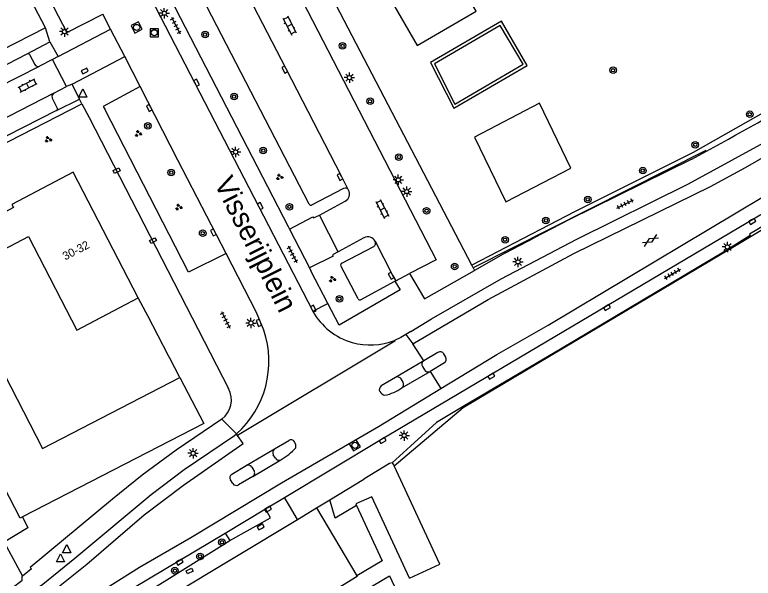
# Model space of a CAD drawing. Extents: x 132994 to 136000, y 393499 to 395512.
# Drawn here: x 134759.1 to 134848.7, y 394449.3 to 394517.6 of the extents above; entities that cross this region are included whole.
import ezdxf

# ---------------------------------------------------------------- set-up
doc = ezdxf.new("R2010")
doc.units = 0
for name, color, linetype in [('gg-afsc-hekwerk', 7, 'Continuous'), ('gg-afsc-muur', 7, 'Continuous'), ('gg-anno-huisnummerreeks BGT', 7, 'Continuous'), ('gg-anno-openbare ruimte label', 7, 'Continuous'), ('gg-bbg-hoofdgebouw', 7, 'Continuous'), ('gg-knt-verharding', 7, 'Continuous'), ('gg-knt-verharding nz', 7, 'Continuous'), ('gt-grn-groengrens', 7, 'Continuous'), ('gt-grn-weggrens', 7, 'Continuous'), ('gt-symb-boom', 7, 'Continuous'), ('gt-symb-gesloten verharding', 7, 'Continuous'), ('gt-symb-groenvak', 7, 'Continuous'), ('gt-symb-klinker verharding', 7, 'Continuous'), ('gt-symb-kolk', 7, 'Continuous'), ('gt-symb-kolk center center', 7, 'Continuous'), ('gt-symb-lichtmast', 7, 'Continuous'), ('gt-symb-rioolschacht', 7, 'Continuous'), ('gt-symb-tegel verharding', 7, 'Continuous'), ('gt-symb-waterafsluiter', 7, 'Continuous')]:
    doc.layers.add(name, color=color, linetype=linetype)

# ---------------------------------------------------------------- blocks, each defined once
blk = doc.blocks.new('gt0-LMAST')
at = {"layer": 'gt-symb-lichtmast'}
for p, q in [((-0.182, 0.173), (-0.447, 0.438)), ((-0.005, 0.246), (-0.005, 0.621)), ((0.172, 0.173), (0.437, 0.438)), ((-0.255, -0.004), (-0.63, -0.004)), ((-0.182, -0.181), (-0.447, -0.446)), ((-0.005, -0.254), (-0.005, -0.629)), ((0.437, -0.446), (0.172, -0.181)), ((0.245, -0.004), (0.62, -0.004))]:
    blk.add_line(p, q, dxfattribs=at)
blk.add_circle((-0.005, -0.004), 0.25, dxfattribs=at)
blk = doc.blocks.new('gt0-BOOM')
at = {"layer": 'gt-symb-boom'}
for radius in [0.4, 0.2]:
    blk.add_circle((0, 0), radius, dxfattribs=at)
blk = doc.blocks.new('gt0-GESVH1')
at = {"layer": 'gt-symb-gesloten verharding'}
for p, q in [((-0.992, -0.261), (0.008, 0.239)), ((0.008, -0.261), (-0.992, 0.239)), ((0.008, 0.239), (1.008, -0.261)), ((1.008, 0.239), (0.008, -0.261))]:
    blk.add_line(p, q, dxfattribs=at)
blk = doc.blocks.new('gt0-TEG1')
at = {"layer": 'gt-symb-tegel verharding'}
for p, q in [((-1.125, 0), (1.125, 0)), ((-0.9, -0.25), (-0.9, 0.25)), ((-0.45, -0.25), (-0.45, 0.25)), ((0, -0.25), (0, 0.25)), ((0.45, -0.25), (0.45, 0.25)), ((0.9, -0.25), (0.9, 0.25))]:
    blk.add_line(p, q, dxfattribs=at)
blk = doc.blocks.new('gt0-KOLK')
at = {"layer": 'gt-symb-kolk'}
blk.add_lwpolyline([(0, 0), (0.375, 0), (0.375, 0.4), (-0.375, 0.4), (-0.375, 0), (0, 0)], dxfattribs=at)
blk = doc.blocks.new('gt0-WAFSL')
at = {"layer": 'gt-symb-waterafsluiter'}
for p, q in [((-0.5, -0.333), (0, 0.667)), ((0, 0.667), (0.5, -0.333)), ((0.5, -0.333), (-0.5, -0.333))]:
    blk.add_line(p, q, dxfattribs=at)
blk = doc.blocks.new('gt0-KL1')
at = {"layer": 'gt-symb-klinker verharding'}
for p, q in [((-1.15, 0.3), (1.15, 0.3)), ((-1, -0.3), (-1, 0.3)), ((-0.5, 0.3), (-0.5, 0.45)), ((0, -0.3), (0, 0.3)), ((0.5, 0.3), (0.5, 0.45)), ((1, -0.3), (1, 0.3)), ((-1.15, -0.3), (1.15, -0.3)), ((-0.5, -0.45), (-0.5, -0.3)), ((0.5, -0.45), (0.5, -0.3))]:
    blk.add_line(p, q, dxfattribs=at)
blk = doc.blocks.new('gt0-KOLKCC')
at = {"layer": 'gt-symb-kolk center center'}
blk.add_lwpolyline([(-0.375, 0.2), (0.375, 0.2), (0.375, -0.2), (-0.375, -0.2)], close=True, dxfattribs=at)
blk = doc.blocks.new('gt0-GRVAK')
at = {"layer": 'gt-symb-groenvak'}
for p, q in [((-0.11, 0.189), (-0.228, 0.24)), ((-0.182, 0.153), (0.088, 0.153)), ((-0.091, 0.211), (-0.156, 0.322)), ((-0.047, 0.214), (-0.047, 0.393)), ((-0.004, 0.211), (0.061, 0.322)), ((0.015, 0.189), (0.133, 0.24)), ((0.262, -0.052), (0.197, 0.059)), ((0.305, -0.049), (0.305, 0.13)), ((0.349, -0.052), (0.414, 0.059)), ((-0.245, -0.228), (-0.363, -0.177)), ((-0.318, -0.264), (-0.047, -0.264)), ((-0.226, -0.206), (-0.291, -0.095)), ((-0.183, -0.203), (-0.183, -0.024)), ((-0.139, -0.206), (-0.074, -0.095)), ((-0.12, -0.228), (-0.002, -0.177)), ((0.243, -0.074), (0.125, -0.023)), ((0.17, -0.11), (0.441, -0.11)), ((0.368, -0.074), (0.486, -0.023))]:
    blk.add_line(p, q, dxfattribs=at)
blk = doc.blocks.new('gt0-RS')
at = {"layer": 'gt-symb-rioolschacht'}
blk.add_lwpolyline([(-0.5, -0.5), (0.5, -0.5), (0.5, 0.5), (-0.5, 0.5)], close=True, dxfattribs=at)
blk.add_circle((0, 0), 0.375, dxfattribs=at)

msp = doc.modelspace()

# ---------------------------------------------------------------- linework, layer by layer
at = {"layer": 'gg-afsc-hekwerk'}
for p, q in [((134814.564, 394487.246), (134793.641, 394527.364)), ((134842.948, 394501.156), (134814.721, 394486.945)), ((134814.721, 394486.945), (134814.564, 394487.246)), ((134775.283, 394481.091), (134775.045, 394481.55)), ((134777.794, 394476.259), (134775.283, 394481.091)), ((134807.002, 394449.27), (134802.445, 394459.15))]:
    msp.add_line(p, q, dxfattribs=at)
for points in [[(134805.148, 394462.918), (134813.498, 394470.006), (134846.621, 394489.701), (134858.446, 394496.794), (134864.049, 394500)], [(134805.148, 394462.918), (134813.498, 394470.006), (134846.621, 394489.701), (134858.446, 394496.794), (134864.049, 394500)], [(134807.002, 394449.27), (134810.68, 394451.005), (134805.148, 394462.918)], [(134807.002, 394449.27), (134810.68, 394451.005), (134805.148, 394462.918)], [(134760.086, 394456.712), (134760.744, 394455.381), (134757.853, 394453.662), (134760.067, 394449.549)]]:
    msp.add_lwpolyline(points, dxfattribs=at)
at = {"layer": 'gg-afsc-muur'}
for p, q in [((134775.045, 394481.55), (134774.1, 394483.31)), ((134777.939, 394475.979), (134777.794, 394476.259)), ((134779.153, 394473.639), (134777.939, 394475.979))]:
    msp.add_line(p, q, dxfattribs=at)
at = {"layer": 'gg-bbg-hoofdgebouw'}
for p, q in [((134762.86, 394516.03), (134757.486, 394513.287)), ((134793.425, 394456.424), (134795.75, 394457.82)), ((134795.75, 394457.82), (134800.619, 394449.583)), ((134774.37, 394444.98), (134793.425, 394456.424))]:
    msp.add_line(p, q, dxfattribs=at)
for points in [[(134762.86, 394516.03), (134759.853, 394521.885), (134759.751, 394521.832), (134758.256, 394524.739)], [(134774.1, 394483.31), (134766.24, 394498.53), (134758.79, 394494.62), (134758.99, 394494.23), (134755.19, 394492.24), (134754.02, 394494.52)], [(134751.709, 394485.967), (134760.805, 394490.726), (134766.666, 394479.378), (134774.1, 394483.31)], [(134751.709, 394485.967), (134762.512, 394465.021), (134779.153, 394473.639)], [(134760.086, 394456.712), (134759.787, 394456.558), (134750.596, 394474.344)], [(134779.153, 394473.639), (134782.062, 394468.055), (134760.086, 394456.712)], [(134800.619, 394449.583), (134800.68, 394449.48), (134798.34, 394448.07), (134799.321, 394446.465)]]:
    msp.add_lwpolyline(points, dxfattribs=at)
at = {"layer": 'gg-knt-verharding'}
for p, q in [((134773.466, 394523.864), (134795.28, 394481.66)), ((134775.944, 394523.613), (134792.28, 394491.93)), ((134794.854, 394494.642), (134780.138, 394523.09)), ((134770.764, 394515.867), (134769.821, 394517.698)), ((134772.473, 394512.548), (134770.764, 394515.867)), ((134760.663, 394512.9), (134763.408, 394514.36)), ((134763.408, 394514.36), (134764.409, 394512.552)), ((134735.703, 394500.113), (134760.663, 394512.9)), ((134764.409, 394512.552), (134763.728, 394512.19)), ((134774.345, 394508.913), (134772.473, 394512.548)), ((134763.728, 394512.19), (134762.144, 394511.413)), ((134765.397, 394508.912), (134763.728, 394512.19)), ((134763.866, 394508.109), (134765.397, 394508.912)), ((134766.096, 394509.222), (134765.397, 394508.912)), ((134766.995, 394507.372), (134766.096, 394509.222)), ((134778.934, 394500), (134774.345, 394508.913)), ((134764.204, 394506.033), (134766.995, 394507.372)), ((134751.79, 394498.87), (134767.29, 394506.82)), ((134767.29, 394506.82), (134768.144, 394505.161)), ((134768.144, 394505.161), (134785.06, 394472.279)), ((134784.777, 394488.653), (134778.934, 394500)), ((134799.023, 394496.544), (134795.119, 394494.545)), ((134796.083, 394493.336), (134799.211, 394495.004)), ((134798.377, 394488.876), (134796.083, 394493.336)), ((134792.28, 394491.93), (134792.44, 394491.622)), ((134792.44, 394491.622), (134794.867, 394486.951)), ((134801.477, 394490.563), (134798.377, 394488.876)), ((134818.655, 394488.765), (134822.127, 394490.558)), ((134798.79, 394487.488), (134802.668, 394489.516)), ((134818.655, 394488.765), (134814.903, 394486.626)), ((134794.867, 394486.951), (134795.06, 394486.58)), ((134797.118, 394482.614), (134795.06, 394486.58)), ((134800.787, 394483.159), (134798.691, 394487.191)), ((134805.352, 394485.361), (134807.013, 394486.242)), ((134801.065, 394483.055), (134805.249, 394485.306)), ((134805.249, 394485.306), (134805.352, 394485.361)), ((134798.49, 394479.97), (134797.118, 394482.614)), ((134807.154, 394479.213), (134806.566, 394478.851)), ((134810.459, 394476.676), (134808.726, 394475.651)), ((134811.398, 394476.097), (134811.17, 394476.508)), ((134808.726, 394475.651), (134805.317, 394473.642)), ((134808.586, 394474.962), (134808.825, 394474.55)), ((134811.239, 394475.396), (134809.497, 394474.367)), ((134806.073, 394472.357), (134809.497, 394474.367)), ((134805.317, 394473.642), (134803.571, 394472.613)), ((134806.225, 394473.048), (134805.987, 394473.452)), ((134786.146, 394466.609), (134786.034, 394466.785)), ((134790.636, 394464.959), (134792.367, 394465.992)), ((134787.217, 394462.947), (134790.636, 394464.959)), ((134790.761, 394463.829), (134790.481, 394464.256)), ((134788.002, 394461.637), (134791.41, 394463.661)), ((134804.889, 394463.285), (134804.597, 394463.205)), ((134785.454, 394461.898), (134787.217, 394462.947)), ((134787.878, 394462.763), (134788.143, 394462.339)), ((134804.597, 394463.205), (134801.461, 394461.284)), ((134788.002, 394461.637), (134786.283, 394460.613)), ((134785.577, 394460.772), (134785.3, 394461.2)), ((134797.364, 394458.79), (134801.461, 394461.284)), ((134789.536, 394457.696), (134791.836, 394459.072)), ((134792.452, 394458.043), (134791.836, 394459.072)), ((134795.75, 394457.82), (134797.364, 394458.79)), ((134784.64, 394454.766), (134789.536, 394457.696)), ((134784.64, 394454.766), (134785.212, 394453.838)), ((134774.009, 394446.869), (134785.212, 394453.838))]:
    msp.add_line(p, q, dxfattribs=at)
for points in [[(134789.625, 394527.871), (134789.63, 394527.84), (134810.26, 394487.92), (134807.013, 394486.242)], [(134807.924, 394513.914), (134815.091, 394518.068), (134811.715, 394523.928), (134804.506, 394519.888), (134807.924, 394513.914)], [(134903.843, 394522.424), (134888.83, 394514.47), (134877.22, 394508.02), (134863.397, 394500), (134848.252, 394491.016)], [(134763.371, 394519.575), (134765.464, 394515.495), (134769.821, 394517.698)], [(134812.376, 394506.283), (134821.294, 394511.466), (134818.172, 394516.869), (134809.561, 394511.829), (134812.376, 394506.283)], [(134812.52, 394506.778), (134820.802, 394511.632), (134818.019, 394516.341), (134810.05, 394511.666), (134812.52, 394506.778)], [(134760.663, 394512.9), (134760.823, 394512.916), (134760.942, 394512.809), (134761.563, 394511.607)], [(134774.345, 394508.913), (134769.854, 394506.498), (134770.05, 394506.18)], [(134763.866, 394508.109), (134763.643, 394507.845), (134763.675, 394507.5), (134764.297, 394506.316), (134764.305, 394506.158), (134764.204, 394506.033)], [(134826.571, 394499.03), (134822.784, 394506.886), (134814.89, 394502.779), (134818.677, 394494.922), (134826.571, 394499.03)], [(134764.204, 394506.033), (134741.896, 394494.635), (134741.754, 394494.625), (134741.641, 394494.716), (134741.016, 394495.928), (134740.749, 394496.148), (134740.405, 394496.122)], [(134784.777, 394488.653), (134780.2, 394486.4), (134770.05, 394506.18)], [(134807.154, 394479.213), (134809.67, 394480.76), (134818.11, 394485.58), (134827.28, 394490.39), (134840.86, 394497.13), (134851.364, 394502.844), (134856.552, 394505.747)], [(134791.836, 394459.072), (134803.43, 394466.01), (134860.729, 394500)], [(134841.25, 394500.11), (134826.344, 394492.751), (134822.127, 394490.558)], [(134792.44, 394491.622), (134795.287, 394493.1), (134795.366, 394492.996), (134796.083, 394493.336)], [(134848.252, 394491.016), (134848.339, 394490.86), (134845.306, 394488.959), (134825.308, 394477.076), (134813.514, 394470.108), (134810.289, 394468.154), (134807.136, 394465.291), (134804.889, 394463.285)], [(134789.331, 394479.377), (134788.45, 394481.52), (134784.777, 394488.653)], [(134798.377, 394488.876), (134797.675, 394488.515), (134797.743, 394488.366), (134794.867, 394486.951)], [(134807.013, 394486.242), (134808.82, 394483.16), (134814.903, 394486.626)], [(134805.249, 394485.306), (134805.89, 394484.25), (134798.49, 394479.97)], [(134806.566, 394478.851), (134805.977, 394478.489), (134805.195, 394478.131)], [(134805.195, 394478.131), (134805.247, 394478.051), (134786.146, 394466.609)], [(134784.24, 394468.58), (134778.72, 394464.82), (134774.6, 394461.78), (134770.99, 394458.88), (134761.02, 394450.59), (134761.18, 394450.41), (134760.067, 394449.549)], [(134729.244, 394428.075), (134736.1, 394431.97), (134753.38, 394442.43), (134758.02, 394445.35), (134762.54, 394448.57), (134766.43, 394451.71), (134775.69, 394459.42), (134779.69, 394462.45), (134785.8, 394466.58), (134786.034, 394466.785)], [(134800.592, 394458.085), (134798.004, 394456.571), (134797.364, 394458.79)], [(134802.445, 394459.15), (134800.492, 394458.301), (134800.592, 394458.085)], [(134800.592, 394458.085), (134803.696, 394451.39), (134800.619, 394449.583)], [(134773.338, 394447.996), (134773.65, 394448.19), (134784.64, 394454.766)], [(134760.067, 394449.549), (134759.99, 394449.49), (134760.01, 394448.95), (134758.84, 394448.08), (134752.96, 394444.39), (134750.11, 394442.85), (134736.37, 394434.57), (134725.12, 394428.09), (134725.02, 394428.27), (134716.18, 394423.76), (134716.1, 394423.89), (134698.858, 394415.099)], [(134799.321, 394446.465), (134804.57, 394449.558), (134808.976, 394440.141), (134802.273, 394435.966), (134803.361, 394434.125)]]:
    msp.add_lwpolyline(points, dxfattribs=at)
for centre, radius, start, end in [((134512.956, 395102.413), 685.964, 298.593206, 301.305042), ((134761.952, 394511.806), 0.438, 207.10707, 295.96387), ((134799.232, 394496.135), 0.459, 30.63182, 117.05187), ((134798.699, 394495.906), 1.037, 299.56832, 26.53324), ((134795.036, 394494.727), 0.201, 205.20894, 294.582), ((134801.957, 394489.661), 1.021, 28.97181, 118.00526), ((134802.398, 394489.939), 0.502, 302.5681, 25.68305), ((134798.857, 394487.301), 0.199, 109.64446, 213.48565), ((134800.979, 394483.248), 0.212, 204.96968, 294.0086), ((134802.262, 394485.584), 8.009, 209.33504, 254.09938), ((134778.12, 394475.585), 11.835, 311.96717, 18.68775), ((134802.262, 394485.581), 8.007, 254.09555, 291.48768), ((134810.733, 394476.245), 0.51, 31.00939, 122.4018), ((134810.965, 394475.827), 0.51, 302.42745, 32.01348), ((134808.982, 394475.24), 0.484, 121.93801, 215.09052), ((134809.255, 394474.803), 0.499, 210.486, 299.04705), ((134805.555, 394473.204), 0.499, 29.86531, 118.46992), ((134782.521, 394470.902), 2.889, 306.52423, 28.47721), ((134803.895, 394472.166), 0.552, 125.93178, 207.42323), ((134802.818, 394477.141), 5.786, 281.98613, 304.22904), ((134805.792, 394472.781), 0.509, 303.55466, 31.63367), ((134804.24, 394472.45), 0.994, 212.77008, 257.18338), ((134792.633, 394465.557), 0.51, 31.5894, 121.45623), ((134788.108, 394469.633), 6.824, 298.93417, 318.39321), ((134792.266, 394465.29), 0.963, 348.74801, 33.65812), ((134790.957, 394464.52), 0.544, 126.14631, 208.986), ((134791.177, 394464.1), 0.497, 213.0543, 297.91969), ((134787.449, 394462.503), 0.501, 31.27545, 117.61374), ((134787.752, 394462.052), 0.485, 301.07624, 36.20973), ((134785.725, 394461.472), 0.505, 122.49319, 212.62308), ((134786.014, 394461.064), 0.525, 213.73242, 300.88364)]:
    msp.add_arc(centre, radius, start, end, dxfattribs=at)
at = {"layer": 'gg-knt-verharding nz'}
for p, q in [((134736.041, 394498.035), (134762.144, 394511.413)), ((134763.866, 394508.109), (134740.405, 394496.122)), ((134806.566, 394478.851), (134807.429, 394477.712))]:
    msp.add_line(p, q, dxfattribs=at)
for points in [[(134799.627, 394496.369), (134798.748, 394498.043), (134792.055, 394511.069), (134785.302, 394524.147), (134784.394, 394525.918)], [(134807.429, 394477.712), (134816.541, 394483.08), (134826.94, 394488.662), (134843.49, 394496.782), (134847.771, 394499.099), (134860.821, 394506.608)], [(134810.812, 394472.277), (134817.614, 394476.407), (134823.82, 394479.958), (134862.8, 394503.254)], [(134802.85, 394490.156), (134804.951, 394486.055), (134805.352, 394485.361)], [(134727.05, 394420.795), (134735.559, 394426.003), (134752.676, 394436.259), (134762.118, 394442.353), (134769.893, 394447.869), (134774.284, 394450.627), (134780.474, 394454.227), (134791.467, 394460.834), (134803.253, 394467.687), (134810.812, 394472.277)], [(134724.893, 394424.539), (134729.749, 394427.093), (134743.532, 394435.103), (134763.011, 394447.103), (134767.896, 394450.991), (134774.812, 394456.952), (134779.615, 394460.553), (134786.842, 394465.616), (134786.146, 394466.609)], [(134785.212, 394453.838), (134790.156, 394456.618), (134789.536, 394457.696)]]:
    msp.add_lwpolyline(points, dxfattribs=at)
at = {"layer": 'gt-grn-groengrens'}
for p, q in [((134814.721, 394486.945), (134814.903, 394486.626)), ((134804.889, 394463.285), (134805.148, 394462.918))]:
    msp.add_line(p, q, dxfattribs=at)
msp.add_lwpolyline([(134868.856, 394517.193), (134854.094, 394508.123), (134841.422, 394500.903), (134827.019, 394493.741), (134814.564, 394487.246)], dxfattribs=at)
at = {"layer": 'gt-grn-weggrens'}
for p, q in [((134763.408, 394514.36), (134762.86, 394516.03)), ((134764.409, 394512.552), (134770.764, 394515.867)), ((134766.096, 394509.222), (134772.473, 394512.548)), ((134767.29, 394506.82), (134766.995, 394507.372)), ((134795.28, 394481.66), (134797.118, 394482.614)), ((134808.726, 394475.651), (134807.429, 394477.712)), ((134809.497, 394474.367), (134810.812, 394472.277)), ((134784.24, 394468.58), (134786.034, 394466.785)), ((134793.425, 394456.424), (134792.452, 394458.043))]:
    msp.add_line(p, q, dxfattribs=at)

# ---------------------------------------------------------------- block references
at = {"layer": 'gt-symb-boom'}
for p in [(134782.219, 394515.224), (134798.887, 394513.85), (134831.705, 394510.895), (134785.742, 394507.712), (134802.237, 394507.136), (134848.266, 394505.557), (134841.661, 394501.861), (134789.274, 394501.163), (134805.72, 394500.363), (134835.291, 394498.723), (134778.113, 394498.491), (134828.63, 394495.225), (134792.438, 394494.331), (134809.085, 394493.861), (134823.544, 394492.675), (134781.93, 394491.122), (134818.599, 394490.334), (134812.485, 394487.097), (134798.506, 394483.18), (134784.256, 394453.649), (134781.603, 394451.929), (134778.553, 394450.194)]:
    msp.add_blockref('gt0-BOOM', p, dxfattribs=at)
at = {"layer": 'gt-symb-boom', "rotation": 142.1099371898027}
msp.add_blockref('gt0-BOOM', (134775.277, 394504.153), dxfattribs=at)
at = {"layer": 'gt-symb-gesloten verharding', "rotation": 30.66892664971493}
msp.add_blockref('gt0-GESVH1', (134836.223, 394490.268), dxfattribs=at)
at = {"layer": 'gt-symb-groenvak'}
for p in [(134774.114, 394503.22), (134763.175, 394502.504), (134791.234, 394497.941), (134779.012, 394494.289), (134797.646, 394485.548)]:
    msp.add_blockref('gt0-GRVAK', p, dxfattribs=at)
at = {"layer": 'gt-symb-klinker verharding'}
for p, rotation in [((134792.457, 394516.331), -62.66592414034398), ((134760.696, 394509.049), 27.334075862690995), ((134803.709, 394494.079), -62.66592414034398)]:
    msp.add_blockref('gt0-KL1', p, dxfattribs=dict(at, rotation=rotation))
at = {"layer": 'gt-symb-kolk'}
for p, rotation in [((134767.726, 394510.625), 27.334075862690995), ((134792.055, 394511.069), 117.30489256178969), ((134780.998, 394509.285), -62.61502942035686), ((134775.623, 394506.42), 117.38497058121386), ((134798.748, 394498.043), 117.19663261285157), ((134788.73, 394494.327), -62.53777281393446), ((134848.482, 394492.736), -149.33107334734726), ((134783.403, 394491.32), 117.25687177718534), ((134804.951, 394486.055), 117.13163874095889), ((134795.169, 394481.875), -62.87123394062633), ((134830.85, 394482.277), -149.33107335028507), ((134788.938, 394480.334), 112.33338843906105), ((134816.823, 394473.956), -149.33107335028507), ((134803.666, 394466.15), -149.07554097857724), ((134789.729, 394457.811), -149.1040523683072), ((134789.078, 394455.332), 31.003067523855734), ((134779.039, 394451.415), -149.10405236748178)]:
    msp.add_blockref('gt0-KOLK', p, dxfattribs=dict(at, rotation=rotation))
at = {"layer": 'gt-symb-kolk center center'}
for p, rotation in [((134771.492, 394498.705), 25.97571465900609), ((134775.907, 394490.236), 28.487007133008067), ((134780.33, 394450.148), 25.698913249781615)]:
    msp.add_blockref('gt0-KOLKCC', p, dxfattribs=dict(at, rotation=rotation))
at = {"layer": 'gt-symb-lichtmast'}
for p in [(134777.277, 394517.815), (134765.177, 394515.587), (134799.72, 394510.003), (134785.922, 394500.988), (134805.657, 394497.612), (134806.68, 394496.186), (134845.561, 394489.465), (134820.168, 394487.652), (134787.783, 394480.244), (134806.37, 394466.595), (134780.774, 394464.442)]:
    msp.add_blockref('gt0-LMAST', p, dxfattribs=at)
at = {"layer": 'gt-symb-rioolschacht'}
for p, rotation in [((134773.93, 394516.087), -63.56312708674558), ((134800.387, 394465.401), 31.13079914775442)]:
    msp.add_blockref('gt0-RS', p, dxfattribs=dict(at, rotation=rotation))
msp.add_blockref('gt0-RS', (134776.051, 394515.442), dxfattribs=at)
at = {"layer": 'gt-symb-tegel verharding'}
for p, rotation in [((134778.68, 394516.331), -62.66592414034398), ((134833.158, 394494.675), 26.231939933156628), ((134792.813, 394488.585), -62.66592414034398), ((134838.884, 394486.206), 30.66892664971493), ((134784.718, 394480.616), -62.66592414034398)]:
    msp.add_blockref('gt0-TEG1', p, dxfattribs=dict(at, rotation=rotation))
at = {"layer": 'gt-symb-waterafsluiter', "rotation": -0.11459140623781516}
msp.add_blockref('gt0-WAFSL', (134767.394, 394507.985), dxfattribs=at)
at = {"layer": 'gt-symb-waterafsluiter'}
for p in [(134765.443, 394452.696), (134764.682, 394451.583)]:
    msp.add_blockref('gt0-WAFSL', p, dxfattribs=at)

# ---------------------------------------------------------------- texts
at = {"layer": 'gg-anno-huisnummerreeks BGT'}
msp.add_text('30-32', height=1, rotation=27.3, dxfattribs=at).set_placement((134765.257, 394487.822))
at = {"layer": 'gg-anno-openbare ruimte label'}
msp.add_text('Visserijplein', height=2.5, rotation=296.8, dxfattribs=at).set_placement((134783.249, 394497.218))

doc.saveas('drawing.dxf')
